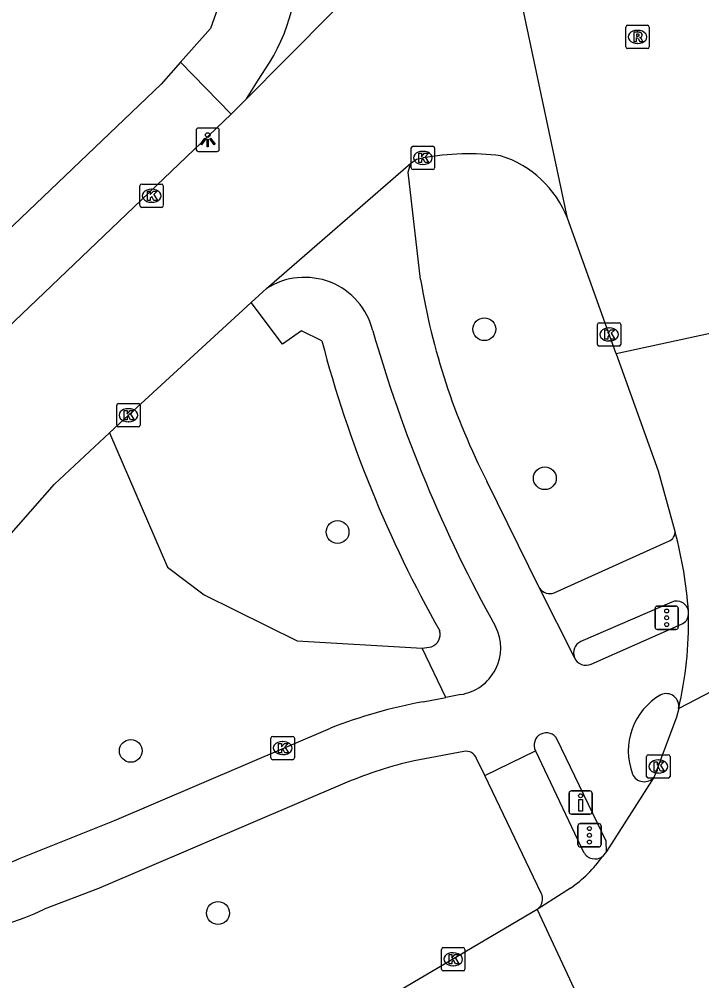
# Model space of a CAD drawing. Extents: x 159280 to 160375, y 384531 to 385872.
# Drawn here: x 159942.45 to 159971.7, y 384580.54 to 384621.74 of the extents above; entities that cross this region are included whole.
import ezdxf

# ---------------------------------------------------------------- set-up
doc = ezdxf.new("R2010")
doc.units = 0
for name, color, linetype in [('IMGEO_Boom', 7, 'Continuous'), ('IMGEO_Drukknoppaal', 7, 'Continuous'), ('IMGEO_Fietspad_open', 7, 'Continuous'), ('IMGEO_Groenvoorziening', 7, 'Continuous'), ('IMGEO_Kolk', 7, 'Continuous'), ('IMGEO_Lichtpunt', 7, 'Continuous'), ('IMGEO_Rijbaan_lokaal_gesloten', 7, 'Continuous'), ('IMGEO_Rijbaan_lokaal_open', 7, 'Continuous'), ('IMGEO_Rijbaan_regionaal_gesloten', 7, 'Continuous'), ('IMGEO_Rioolput', 7, 'Continuous'), ('IMGEO_Verkeersregelinstallatiepaal', 7, 'Continuous'), ('IMGEO_Voetpad_open', 7, 'Continuous')]:
    doc.layers.add(name, color=color, linetype=linetype)

msp = doc.modelspace()

# ---------------------------------------------------------------- linework, layer by layer
at = {"layer": 'IMGEO_Boom'}
for centre in [(159962.381, 384608.46), (159964.973, 384602.074), (159956.091, 384599.77), (159947.23, 384590.393), (159950.967, 384583.444)]:
    msp.add_circle(centre, 0.489, dxfattribs=at)
at = {"layer": 'IMGEO_Drukknoppaal'}
for p, q in [((159966.01, 384587.78), (159966.01, 384588.58)), ((159966.01, 384588.58), (159966.01, 384587.78)), ((159966.11, 384588.68), (159966.9, 384588.68)), ((159966.9, 384588.68), (159966.11, 384588.68)), ((159967, 384588.58), (159967, 384587.78)), ((159967, 384587.78), (159967, 384588.58)), ((159966.9, 384587.68), (159966.11, 384587.68)), ((159966.11, 384587.68), (159966.9, 384587.68))]:
    msp.add_line(p, q, dxfattribs=at)
msp.add_lwpolyline([(159966.58, 384588.305), (159966.58, 384587.805), (159966.43, 384587.805), (159966.43, 384588.305), (159966.58, 384588.305)], dxfattribs=at)
msp.add_circle((159966.505, 384588.47), 0.085, dxfattribs=at)
for centre, start, end in [((159966.11, 384588.58), 90, 180), ((159966.11, 384588.58), 90, 180), ((159966.9, 384588.58), 0, 90), ((159966.9, 384588.58), 360, 90), ((159966.11, 384587.78), 180, 270), ((159966.11, 384587.78), 180, 270), ((159966.9, 384587.78), 270, 0), ((159966.9, 384587.78), 270, 0)]:
    msp.add_arc(centre, 0.1, start, end, dxfattribs=at)
at = {"layer": 'IMGEO_Fietspad_open'}
for points in [[(159952.191, 384618.333), (159952.685, 384619.136), (159953.195, 384619.895)], [(159959.65, 384610.591), (159959.117, 384615.183), (159959.237, 384615.576)], [(159964.747, 384597.37), (159962.49, 384601.953)], [(159966.243, 384594.389), (159964.747, 384597.37)], [(159966.959, 384594.113), (159970.829, 384595.815)], [(159959.758, 384592.498), (159960.729, 384592.684)], [(159961.367, 384592.807), (159960.729, 384592.684)], [(159942.459, 384585.775), (159946.534, 384587.412), (159955.785, 384591.371)], [(159967.609, 384586.085), (159967.603, 384586.52), (159965.504, 384590.885)], [(159961.501, 384590.362), (159959.368, 384589.97)], [(159962.395, 384589.339), (159962.046, 384590.063)], [(159962.395, 384589.339), (159964.569, 384590.399)], [(159956.497, 384589.045), (159945.854, 384584.495), (159943.521, 384583.605)]]:
    msp.add_lwpolyline(points, dxfattribs=at)
for centre, radius, start, end in [((159945.826, 384624.263), 8.567, 329.3417, 5.8393), ((159954.676, 384607.667), 3.015, 13.9667, 122.8123), ((159988.4, 384615.258), 29.127, 189.2196, 207.18), ((160014.927, 384624.77), 59.619, 195.94176, 209.16182), ((159970.614, 384596.292), 0.523, 294.2607, 353.5054), ((159961.056, 384594.808), 2.025, 278.8367, 26.7186), ((159966.733, 384594.593), 0.531, 202.6363, 295.2029), ((159964.01, 384569.941), 22.955, 100.6757, 110.9978), ((159971.338, 384590.384), 2.787, 120.0045, 200.675), ((159970.17, 384592.301), 0.546, 349.6862, 114.4912), ((159965.039, 384590.637), 0.527, 28.1246, 206.805), ((159961.607, 384589.91), 0.465, 19.2614, 103.2381), ((159963.607, 384571.894), 18.567, 103.1991, 112.5175), ((159969.231, 384589.617), 0.546, 203.4089, 320.9558), ((159937.447, 384597.254), 12.526, 248.7506, 293.5884), ((159937.657, 384596.287), 13.972, 264.2574, 294.8156)]:
    msp.add_arc(centre, radius, start, end, dxfattribs=at)
at = {"layer": 'IMGEO_Groenvoorziening'}
msp.add_lwpolyline([(159946.325, 384604.023), (159948.8, 384598.263), (159950.382, 384597.084), (159954.362, 384595.108), (159959.714, 384594.8)], dxfattribs=at)
at = {"layer": 'IMGEO_Kolk'}
for p, q in [((159959.249, 384615.374), (159959.249, 384616.226)), ((159959.324, 384616.3), (159960.176, 384616.3)), ((159959.737, 384616.08), (159959.762, 384616.08)), ((159960.25, 384616.226), (159960.25, 384615.374)), ((159960.176, 384615.3), (159959.324, 384615.3)), ((159959.76, 384615.52), (159959.735, 384615.52)), ((159947.624, 384613.753), (159947.624, 384614.605)), ((159947.699, 384614.679), (159948.551, 384614.679)), ((159948.112, 384614.459), (159948.137, 384614.459)), ((159948.625, 384614.605), (159948.625, 384613.753)), ((159948.551, 384613.679), (159947.699, 384613.679)), ((159948.135, 384613.899), (159948.11, 384613.899)), ((159967.228, 384607.811), (159967.228, 384608.663)), ((159967.303, 384608.737), (159968.155, 384608.737)), ((159968.229, 384608.663), (159968.229, 384607.811)), ((159967.716, 384608.517), (159967.741, 384608.517)), ((159968.155, 384607.737), (159967.303, 384607.737)), ((159967.739, 384607.957), (159967.714, 384607.957)), ((159946.705, 384605.275), (159947.557, 384605.275)), ((159946.63, 384604.349), (159946.63, 384605.201)), ((159947.118, 384605.055), (159947.143, 384605.055)), ((159947.631, 384605.201), (159947.631, 384604.349)), ((159947.141, 384604.495), (159947.116, 384604.495)), ((159947.557, 384604.275), (159946.705, 384604.275)), ((159953.238, 384590.088), (159953.238, 384590.94)), ((159953.313, 384591.014), (159954.165, 384591.014)), ((159954.239, 384590.94), (159954.239, 384590.088)), ((159953.726, 384590.794), (159953.751, 384590.794)), ((159954.165, 384590.014), (159953.313, 384590.014)), ((159953.749, 384590.234), (159953.724, 384590.234)), ((159969.336, 384589.298), (159969.336, 384590.15)), ((159969.411, 384590.224), (159970.263, 384590.224)), ((159970.337, 384590.15), (159970.337, 384589.298)), ((159969.824, 384590.004), (159969.849, 384590.004)), ((159970.263, 384589.224), (159969.411, 384589.224)), ((159969.847, 384589.444), (159969.822, 384589.444)), ((159960.548, 384581.036), (159960.548, 384581.888)), ((159960.623, 384581.962), (159961.475, 384581.962)), ((159961.549, 384581.888), (159961.549, 384581.036)), ((159961.036, 384581.742), (159961.061, 384581.742)), ((159961.475, 384580.962), (159960.623, 384580.962)), ((159961.059, 384581.182), (159961.034, 384581.182))]:
    msp.add_line(p, q, dxfattribs=at)
for points in [[(159959.249, 384615.374), (159959.249, 384616.226)], [(159959.324, 384616.3), (159960.176, 384616.3)], [(159959.57, 384616), (159959.693, 384616), (159959.693, 384615.849), (159959.823, 384616), (159959.987, 384616), (159959.841, 384615.849), (159959.994, 384615.6), (159959.842, 384615.6), (159959.757, 384615.764), (159959.693, 384615.697), (159959.693, 384615.6), (159959.57, 384615.6), (159959.57, 384616)], [(159960.25, 384616.226), (159960.25, 384615.374)], [(159960.176, 384615.3), (159959.324, 384615.3)], [(159947.624, 384613.753), (159947.624, 384614.605)], [(159947.699, 384614.679), (159948.551, 384614.679)], [(159947.945, 384614.379), (159948.068, 384614.379), (159948.068, 384614.228), (159948.198, 384614.379), (159948.362, 384614.379), (159948.216, 384614.228), (159948.369, 384613.979), (159948.217, 384613.979), (159948.132, 384614.143), (159948.068, 384614.076), (159948.068, 384613.979), (159947.945, 384613.979), (159947.945, 384614.379)], [(159948.625, 384614.605), (159948.625, 384613.753)], [(159948.551, 384613.679), (159947.699, 384613.679)], [(159967.228, 384607.811), (159967.228, 384608.663)], [(159967.303, 384608.737), (159968.155, 384608.737)], [(159968.229, 384608.663), (159968.229, 384607.811)], [(159967.549, 384608.437), (159967.672, 384608.437), (159967.672, 384608.286), (159967.802, 384608.437), (159967.966, 384608.437), (159967.82, 384608.286), (159967.973, 384608.037), (159967.821, 384608.037), (159967.736, 384608.201), (159967.672, 384608.134), (159967.672, 384608.037), (159967.549, 384608.037), (159967.549, 384608.437)], [(159968.155, 384607.737), (159967.303, 384607.737)], [(159946.705, 384605.275), (159947.557, 384605.275)], [(159946.63, 384604.349), (159946.63, 384605.201)], [(159946.951, 384604.975), (159947.074, 384604.975), (159947.074, 384604.824), (159947.204, 384604.975), (159947.368, 384604.975), (159947.222, 384604.824), (159947.375, 384604.575), (159947.223, 384604.575), (159947.138, 384604.739), (159947.074, 384604.672), (159947.074, 384604.575), (159946.951, 384604.575), (159946.951, 384604.975)], [(159947.631, 384605.201), (159947.631, 384604.349)], [(159947.557, 384604.275), (159946.705, 384604.275)], [(159953.238, 384590.088), (159953.238, 384590.94)], [(159953.313, 384591.014), (159954.165, 384591.014)], [(159954.239, 384590.94), (159954.239, 384590.088)], [(159953.559, 384590.714), (159953.682, 384590.714), (159953.682, 384590.563), (159953.812, 384590.714), (159953.976, 384590.714), (159953.83, 384590.563), (159953.983, 384590.314), (159953.831, 384590.314), (159953.746, 384590.478), (159953.682, 384590.411), (159953.682, 384590.314), (159953.559, 384590.314), (159953.559, 384590.714)], [(159954.165, 384590.014), (159953.313, 384590.014)], [(159969.336, 384589.298), (159969.336, 384590.15)], [(159969.411, 384590.224), (159970.263, 384590.224)], [(159970.337, 384590.15), (159970.337, 384589.298)], [(159969.657, 384589.924), (159969.78, 384589.924), (159969.78, 384589.773), (159969.91, 384589.924), (159970.074, 384589.924), (159969.928, 384589.773), (159970.081, 384589.524), (159969.929, 384589.524), (159969.844, 384589.688), (159969.78, 384589.621), (159969.78, 384589.524), (159969.657, 384589.524), (159969.657, 384589.924)], [(159970.263, 384589.224), (159969.411, 384589.224)], [(159960.548, 384581.036), (159960.548, 384581.888)], [(159960.623, 384581.962), (159961.475, 384581.962)], [(159961.549, 384581.888), (159961.549, 384581.036)], [(159960.869, 384581.662), (159960.992, 384581.662), (159960.992, 384581.511), (159961.122, 384581.662), (159961.286, 384581.662), (159961.14, 384581.511), (159961.293, 384581.262), (159961.141, 384581.262), (159961.056, 384581.426), (159960.992, 384581.359), (159960.992, 384581.262), (159960.869, 384581.262), (159960.869, 384581.662)], [(159961.475, 384580.962), (159960.623, 384580.962)]]:
    msp.add_lwpolyline(points, dxfattribs=at)
for centre, start, end in [((159959.326, 384616.224), 91.552, 178.448), ((159959.326, 384616.224), 91.552, 178.448), ((159960.174, 384616.224), 1.552, 88.448), ((159960.174, 384616.224), 1.552, 88.448), ((159959.326, 384615.376), 181.552, 268.448), ((159959.326, 384615.376), 181.552, 268.448), ((159960.174, 384615.376), 271.552, 358.448), ((159960.174, 384615.376), 271.552, 358.448), ((159947.701, 384614.603), 91.552, 178.448), ((159947.701, 384614.603), 91.552, 178.448), ((159948.549, 384614.603), 1.552, 88.448), ((159948.549, 384614.603), 1.552, 88.448), ((159947.701, 384613.755), 181.552, 268.448), ((159947.701, 384613.755), 181.552, 268.448), ((159948.549, 384613.755), 271.552, 358.448), ((159948.549, 384613.755), 271.552, 358.448), ((159967.305, 384608.661), 91.552, 178.448), ((159967.305, 384608.661), 91.552, 178.448), ((159968.153, 384608.661), 1.552, 88.448), ((159968.153, 384608.661), 1.552, 88.448), ((159967.305, 384607.813), 181.552, 268.448), ((159967.305, 384607.813), 181.552, 268.448), ((159968.153, 384607.813), 271.552, 358.448), ((159968.153, 384607.813), 271.552, 358.448), ((159946.707, 384605.199), 91.552, 178.448), ((159946.707, 384605.199), 91.552, 178.448), ((159947.555, 384605.199), 1.552, 88.448), ((159947.555, 384605.199), 1.552, 88.448), ((159946.707, 384604.351), 181.552, 268.448), ((159946.707, 384604.351), 181.552, 268.448), ((159947.555, 384604.351), 271.552, 358.448), ((159947.555, 384604.351), 271.552, 358.448), ((159953.315, 384590.938), 91.552, 178.448), ((159953.315, 384590.938), 91.552, 178.448), ((159954.163, 384590.938), 1.552, 88.448), ((159954.163, 384590.938), 1.552, 88.448), ((159953.315, 384590.09), 181.552, 268.448), ((159953.315, 384590.09), 181.552, 268.448), ((159954.163, 384590.09), 271.552, 358.448), ((159954.163, 384590.09), 271.552, 358.448), ((159969.413, 384590.148), 91.552, 178.448), ((159969.413, 384590.148), 91.552, 178.448), ((159970.261, 384590.148), 1.552, 88.448), ((159970.261, 384590.148), 1.552, 88.448), ((159969.413, 384589.3), 181.552, 268.448), ((159969.413, 384589.3), 181.552, 268.448), ((159970.261, 384589.3), 271.552, 358.448), ((159970.261, 384589.3), 271.552, 358.448), ((159960.625, 384581.886), 91.552, 178.448), ((159960.625, 384581.886), 91.552, 178.448), ((159961.473, 384581.886), 1.552, 88.448), ((159961.473, 384581.886), 1.552, 88.448), ((159960.625, 384581.038), 181.552, 268.448), ((159960.625, 384581.038), 181.552, 268.448), ((159961.473, 384581.038), 271.552, 358.448), ((159961.473, 384581.038), 271.552, 358.448)]:
    msp.add_arc(centre, 0.0765, start, end, dxfattribs=at)
for centre, major_axis, ratio, start_param, end_param in [((159959.736, 384615.8), (-0.387, 0.002), 0.722429, 4.712389, 7.853982), ((159959.761, 384615.8), (-0.39, 0.002), 0.717154, 1.570796, 4.712389), ((159948.111, 384614.179), (-0.387, 0.002), 0.722429, 4.712389, 7.853982), ((159948.136, 384614.179), (-0.39, 0.002), 0.717154, 1.570796, 4.712389), ((159967.715, 384608.237), (-0.387, 0.002), 0.722429, 4.712389, 7.853982), ((159967.74, 384608.237), (-0.39, 0.002), 0.717154, 1.570796, 4.712389), ((159947.117, 384604.775), (-0.387, 0.002), 0.722429, 4.712389, 7.853982), ((159947.142, 384604.775), (-0.39, 0.002), 0.717154, 1.570796, 4.712389), ((159953.725, 384590.514), (-0.387, 0.002), 0.722429, 4.712389, 7.853982), ((159953.75, 384590.514), (-0.39, 0.002), 0.717154, 1.570796, 4.712389), ((159969.823, 384589.724), (-0.387, 0.002), 0.722429, 4.712389, 7.853982), ((159969.848, 384589.724), (-0.39, 0.002), 0.717154, 1.570796, 4.712389), ((159961.035, 384581.462), (-0.387, 0.002), 0.722429, 4.712389, 7.853982), ((159961.06, 384581.462), (-0.39, 0.002), 0.717154, 1.570796, 4.712389)]:
    msp.add_ellipse(centre, major_axis=major_axis, ratio=ratio, start_param=start_param, end_param=end_param, dxfattribs=at)
at = {"layer": 'IMGEO_Lichtpunt'}
for p, q in [((159950.029, 384616.982), (159950.029, 384616.175)), ((159950.029, 384616.982), (159950.029, 384616.175)), ((159950.931, 384617.077), (159950.123, 384617.077)), ((159950.931, 384617.077), (159950.123, 384617.077)), ((159951.025, 384616.175), (159951.025, 384616.982)), ((159951.025, 384616.175), (159951.025, 384616.982)), ((159950.123, 384616.081), (159950.931, 384616.081)), ((159950.123, 384616.081), (159950.931, 384616.081))]:
    msp.add_line(p, q, dxfattribs=at)
for points in [[(159950.403, 384616.646), (159950.442, 384616.618), (159950.254, 384616.356), (159950.216, 384616.383), (159950.403, 384616.646)], [(159950.505, 384616.598), (159950.552, 384616.598), (159950.552, 384616.276), (159950.505, 384616.276), (159950.505, 384616.598)], [(159950.615, 384616.618), (159950.653, 384616.645), (159950.84, 384616.383), (159950.801, 384616.355), (159950.615, 384616.618)]]:
    msp.add_lwpolyline(points, dxfattribs=at)
msp.add_circle((159950.528, 384616.78), 0.0994, dxfattribs=at)
for centre, start, end in [((159950.123, 384616.982), 90, 180), ((159950.123, 384616.982), 90, 180), ((159950.931, 384616.982), 0, 90), ((159950.931, 384616.982), 0, 90), ((159950.123, 384616.175), 180, 270), ((159950.123, 384616.175), 180, 270), ((159950.931, 384616.175), 270, 0), ((159950.931, 384616.175), 270, 360)]:
    msp.add_arc(centre, 0.0946, start, end, dxfattribs=at)
at = {"layer": 'IMGEO_Rijbaan_lokaal_gesloten'}
for points in [[(159978.711, 384609.725), (159968.03, 384607.407)], [(159968.03, 384607.407), (159969.831, 384602.389), (159970.559, 384599.754)], [(159971.134, 384596.233), (159971.128, 384596.378)]]:
    msp.add_lwpolyline(points, dxfattribs=at)
for centre, radius, start, end in [((159953.619, 384595.163), 17.551, 3.9697, 15.1641), ((159954.343, 384595.97), 16.793, 347.0356, 0.896)]:
    msp.add_arc(centre, radius, start, end, dxfattribs=at)
at = {"layer": 'IMGEO_Rijbaan_lokaal_open'}
for points in [[(159965.943, 384613.213), (159962.509, 384629.437)], [(159960.324, 384626.543), (159953.832, 384619.989), (159952.191, 384618.333)], [(159952.191, 384618.333), (159951.537, 384617.673)], [(159935.241, 384600.951), (159936.131, 384602.051), (159938.712, 384605.429), (159946.407, 384612.776), (159951.537, 384617.673)], [(159953.042, 384610.201), (159959.237, 384615.576)], [(159959.237, 384615.576), (159959.479, 384615.748), (159959.75, 384615.8)], [(159968.03, 384607.407), (159965.943, 384613.213)], [(159952.389, 384609.603), (159953.042, 384610.201)], [(159946.325, 384604.023), (159947.131, 384604.775), (159952.389, 384609.603)], [(159932.659, 384586.07), (159932.786, 384586.32), (159933.661, 384587.884), (159934.041, 384588.599), (159936.794, 384593.189), (159940.869, 384598.303), (159943.967, 384601.824), (159946.325, 384604.023)]]:
    msp.add_lwpolyline(points, dxfattribs=at)
for centre, radius, start, end in [((159961.712, 384604.831), 11.143, 82.9578, 100.1404), ((159961.719, 384611.564), 4.535, 21.3259, 72.5599)]:
    msp.add_arc(centre, radius, start, end, dxfattribs=at)
at = {"layer": 'IMGEO_Rijbaan_regionaal_gesloten'}
for points in [[(159975.95, 384594.935), (159970.708, 384592.203)], [(159970.708, 384592.203), (159970.613, 384591.839), (159969.655, 384589.273)], [(159969.655, 384589.273), (159967.609, 384586.085)], [(159967.609, 384586.085), (159967.445, 384585.872)], [(159966.069, 384584.506), (159964.646, 384583.597)], [(159964.646, 384583.597), (159942.218, 384570.37), (159938.998, 384568.626), (159922.03, 384558.889), (159908.493, 384551.548), (159904.825, 384549.559), (159903.621, 384548.915)], [(159964.646, 384583.597), (159966.518, 384579.585)]]:
    msp.add_lwpolyline(points, dxfattribs=at)
msp.add_arc((159962.852, 384589.122), 5.626, 304.8694, 324.7127, dxfattribs=at)
at = {"layer": 'IMGEO_Rioolput'}
for p, q in [((159968.447, 384620.556), (159968.447, 384621.408)), ((159968.522, 384621.482), (159969.374, 384621.482)), ((159969.448, 384621.408), (159969.448, 384620.556)), ((159968.935, 384621.262), (159968.96, 384621.262)), ((159968.958, 384620.702), (159968.933, 384620.702)), ((159969.374, 384620.482), (159968.522, 384620.482))]:
    msp.add_line(p, q, dxfattribs=at)
for points in [[(159968.447, 384620.556), (159968.447, 384621.408)], [(159968.522, 384621.482), (159969.374, 384621.482)], [(159969.448, 384621.408), (159969.448, 384620.556)], [(159969.036, 384621.18), (159968.784, 384621.182), (159968.784, 384620.782)], [(159968.784, 384620.782), (159968.908, 384620.782), (159968.908, 384620.944), (159968.919, 384620.944)], [(159968.962, 384621.101), (159968.908, 384621.101), (159968.908, 384621.02)], [(159968.908, 384621.02), (159968.96, 384621.02)], [(159968.966, 384620.915), (159969.037, 384620.782), (159969.177, 384620.782), (159969.112, 384620.908)], [(159969.374, 384620.482), (159968.522, 384620.482)]]:
    msp.add_lwpolyline(points, dxfattribs=at)
for centre, radius, start, end in [((159968.524, 384621.406), 0.0765, 91.552, 178.448), ((159968.524, 384621.406), 0.0765, 91.552, 178.448), ((159969.372, 384621.406), 0.0765, 1.552, 88.448), ((159969.372, 384621.406), 0.0765, 1.552, 88.448), ((159968.918, 384620.891), 0.0533, 26.0293, 88.6989), ((159968.944, 384621.209), 0.19, 274.7715, 282.9687), ((159968.968, 384621.005), 0.0964, 77.0061, 93.1865), ((159968.982, 384621.062), 0.0378, 276.6634, 79.6772), ((159969.035, 384621.07), 0.109, 350.3612, 89.416), ((159969.033, 384621.07), 0.112, 277.5842, 350.9817), ((159969.017, 384620.855), 0.108, 29.5134, 73.7905), ((159968.524, 384620.558), 0.0765, 181.552, 268.448), ((159968.524, 384620.558), 0.0765, 181.552, 268.448), ((159969.372, 384620.558), 0.0765, 271.552, 358.448), ((159969.372, 384620.558), 0.0765, 271.552, 358.448)]:
    msp.add_arc(centre, radius, start, end, dxfattribs=at)
for centre, major_axis, ratio, start_param, end_param in [((159968.934, 384620.982), (-0.387, 0.002), 0.722429, 4.712389, 7.853982), ((159968.959, 384620.982), (-0.39, 0.002), 0.717154, 1.570796, 4.712389)]:
    msp.add_ellipse(centre, major_axis=major_axis, ratio=ratio, start_param=start_param, end_param=end_param, dxfattribs=at)
at = {"layer": 'IMGEO_Verkeersregelinstallatiepaal'}
for p, q in [((159969.698, 384595.695), (159969.698, 384596.495)), ((159969.698, 384596.495), (159969.698, 384595.695)), ((159969.798, 384596.595), (159970.588, 384596.595)), ((159970.588, 384596.595), (159969.798, 384596.595)), ((159970.688, 384596.495), (159970.688, 384595.695)), ((159970.688, 384595.695), (159970.688, 384596.495)), ((159970.588, 384595.595), (159969.798, 384595.595)), ((159969.798, 384595.595), (159970.588, 384595.595)), ((159966.391, 384586.376), (159966.391, 384587.176)), ((159966.391, 384587.176), (159966.391, 384586.376)), ((159966.491, 384587.276), (159967.281, 384587.276)), ((159967.281, 384587.276), (159966.491, 384587.276)), ((159967.381, 384587.176), (159967.381, 384586.376)), ((159967.381, 384586.376), (159967.381, 384587.176)), ((159967.281, 384586.276), (159966.491, 384586.276)), ((159966.491, 384586.276), (159967.281, 384586.276))]:
    msp.add_line(p, q, dxfattribs=at)
for centre in [(159970.193, 384596.385), (159970.193, 384596.095), (159970.193, 384595.805), (159966.886, 384587.066), (159966.886, 384586.776), (159966.886, 384586.486)]:
    msp.add_circle(centre, 0.085, dxfattribs=at)
for centre, start, end in [((159969.798, 384596.495), 90, 180), ((159969.798, 384596.495), 90, 180), ((159970.588, 384596.495), 0, 90), ((159970.588, 384596.495), 360, 90), ((159969.798, 384595.695), 180, 270), ((159969.798, 384595.695), 180, 270), ((159970.588, 384595.695), 270, 0), ((159970.588, 384595.695), 270, 0), ((159966.491, 384587.176), 90, 180), ((159966.491, 384587.176), 90, 180), ((159967.281, 384587.176), 0, 90), ((159967.281, 384587.176), 360, 90), ((159966.491, 384586.376), 180, 270), ((159966.491, 384586.376), 180, 270), ((159967.281, 384586.376), 270, 0), ((159967.281, 384586.376), 270, 0)]:
    msp.add_arc(centre, 0.1, start, end, dxfattribs=at)
at = {"layer": 'IMGEO_Voetpad_open'}
for points in [[(159950.822, 384637.477), (159951.21, 384631.664), (159951.634, 384624.133), (159950.647, 384621.35), (159949.367, 384619.901)], [(159949.367, 384619.901), (159948.531, 384618.954), (159938.726, 384609.599), (159923.997, 384619.258)], [(159951.537, 384617.673), (159949.367, 384619.901)], [(159955.417, 384607.962), (159954.547, 384608.392), (159953.735, 384607.819), (159952.389, 384609.603)], [(159965.372, 384597.167), (159970.221, 384599.346)], [(159970.409, 384596.771), (159966.52, 384595.079)], [(159959.714, 384594.8), (159960.116, 384594.856)], [(159960.729, 384592.684), (159959.714, 384594.8)], [(159964.569, 384590.399), (159966.637, 384586.058)], [(159964.823, 384584.302), (159962.395, 384589.339)]]:
    msp.add_lwpolyline(points, dxfattribs=at)
for centre, radius, start, end in [((160005.843, 384621.224), 52.141, 194.7356, 209.5115), ((159970.084, 384599.803), 0.477, 286.6419, 354.0793), ((159965.184, 384597.65), 0.519, 212.7062, 291.3062), ((159970.616, 384596.295), 0.519, 9.236, 113.4427), ((159959.919, 384595.389), 0.568, 290.2483, 15.4217), ((159966.731, 384594.594), 0.529, 113.5064, 202.7477), ((159967.117, 384586.297), 0.536, 206.4279, 307.6451), ((159964.31, 384584.056), 0.569, 306.1707, 25.6421)]:
    msp.add_arc(centre, radius, start, end, dxfattribs=at)

doc.saveas('drawing.dxf')
